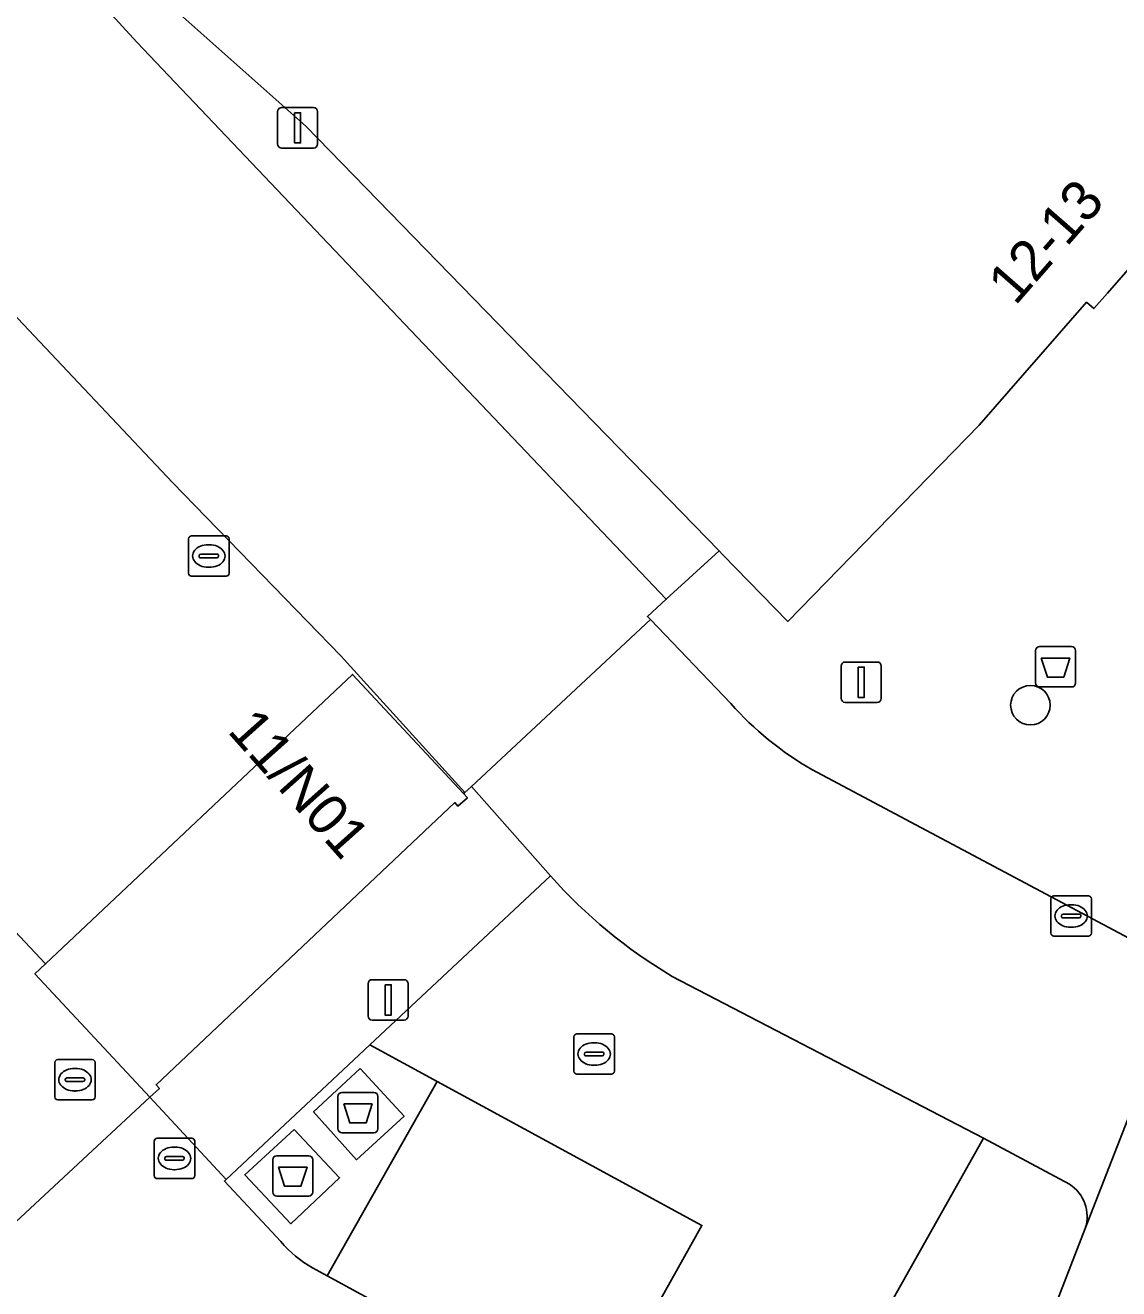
# Model space of a CAD drawing. Extents: x 159817 to 160765, y 380688 to 381638.
# Drawn here: x 160176.42 to 160203.48, y 381534.53 to 381565.8 of the extents above; entities that cross this region are included whole.
import ezdxf

# ---------------------------------------------------------------- set-up
doc = ezdxf.new("R2010")
doc.units = 0
for name, color, linetype in [('IMGEO_Afval_apart_plaats', 7, 'Continuous'), ('IMGEO_Afvalbak', 7, 'Continuous'), ('IMGEO_Boom', 7, 'Continuous'), ('IMGEO_Brandkraan', 7, 'Continuous'), ('IMGEO_Groenvoorziening', 7, 'Continuous'), ('IMGEO_Kolk', 7, 'Continuous'), ('IMGEO_Lichtmast', 7, 'Continuous'), ('IMGEO_Pand', 7, 'Continuous'), ('IMGEO_Pand_nummerreeks', 7, 'Continuous'), ('IMGEO_Parkeervlak_gesloten', 7, 'Continuous'), ('IMGEO_Parkeervlak_open', 7, 'Continuous'), ('IMGEO_Rijbaan_lokaal_gesloten', 7, 'Continuous'), ('IMGEO_Rijbaan_lokaal_open', 7, 'Continuous'), ('IMGEO_Rioolput', 7, 'Continuous'), ('IMGEO_Voetpad_gesloten', 7, 'Continuous'), ('IMGEO_Voetpad_open', 7, 'Continuous')]:
    doc.layers.add(name, color=color, linetype=linetype)

msp = doc.modelspace()

# ---------------------------------------------------------------- linework, layer by layer
at = {"layer": 'IMGEO_Afval_apart_plaats'}
for p, q in [((160184.159, 381538.49), (160184.159, 381539.29)), ((160184.159, 381539.29), (160184.159, 381538.49)), ((160184.259, 381539.39), (160185.049, 381539.39)), ((160185.049, 381539.39), (160184.259, 381539.39)), ((160185.149, 381539.29), (160185.149, 381538.49)), ((160185.149, 381538.49), (160185.149, 381539.29)), ((160185.049, 381538.39), (160184.259, 381538.39)), ((160184.259, 381538.39), (160185.049, 381538.39)), ((160182.547, 381536.923), (160182.547, 381537.723)), ((160182.547, 381537.723), (160182.547, 381536.923)), ((160182.647, 381537.823), (160183.437, 381537.823)), ((160183.437, 381537.823), (160182.647, 381537.823)), ((160183.537, 381537.723), (160183.537, 381536.923)), ((160183.537, 381536.923), (160183.537, 381537.723)), ((160183.437, 381536.823), (160182.647, 381536.823)), ((160182.647, 381536.823), (160183.437, 381536.823))]:
    msp.add_line(p, q, dxfattribs=at)
for points in [[(160184.302, 381539.104), (160185.006, 381539.104), (160184.857, 381538.634), (160184.451, 381538.634), (160184.302, 381539.104)], [(160182.69, 381537.537), (160183.394, 381537.537), (160183.245, 381537.067), (160182.839, 381537.067), (160182.69, 381537.537)]]:
    msp.add_lwpolyline(points, dxfattribs=at)
for centre, start, end in [((160184.259, 381539.29), 90, 180), ((160184.259, 381539.29), 90, 180), ((160185.049, 381539.29), 0, 90), ((160185.049, 381539.29), 360, 90), ((160184.259, 381538.49), 180, 270), ((160184.259, 381538.49), 180, 270), ((160185.049, 381538.49), 270, 0), ((160185.049, 381538.49), 270, 0), ((160182.647, 381537.723), 90, 180), ((160182.647, 381537.723), 90, 180), ((160183.437, 381537.723), 0, 90), ((160183.437, 381537.723), 360, 90), ((160182.647, 381536.923), 180, 270), ((160182.647, 381536.923), 180, 270), ((160183.437, 381536.923), 270, 0), ((160183.437, 381536.923), 270, 0)]:
    msp.add_arc(centre, 0.1, start, end, dxfattribs=at)
at = {"layer": 'IMGEO_Afvalbak'}
for p, q in [((160201.525, 381550.422), (160202.315, 381550.422)), ((160202.315, 381550.422), (160201.525, 381550.422)), ((160201.425, 381549.522), (160201.425, 381550.322)), ((160201.425, 381550.322), (160201.425, 381549.522)), ((160202.415, 381550.322), (160202.415, 381549.522)), ((160202.415, 381549.522), (160202.415, 381550.322)), ((160202.315, 381549.422), (160201.525, 381549.422)), ((160201.525, 381549.422), (160202.315, 381549.422))]:
    msp.add_line(p, q, dxfattribs=at)
msp.add_lwpolyline([(160201.568, 381550.136), (160202.272, 381550.136), (160202.123, 381549.666), (160201.717, 381549.666), (160201.568, 381550.136)], dxfattribs=at)
for centre, start, end in [((160201.525, 381550.322), 90, 180), ((160201.525, 381550.322), 90, 180), ((160202.315, 381550.322), 0, 90), ((160202.315, 381550.322), 360, 90), ((160201.525, 381549.522), 180, 270), ((160201.525, 381549.522), 180, 270), ((160202.315, 381549.522), 270, 0), ((160202.315, 381549.522), 270, 0)]:
    msp.add_arc(centre, 0.1, start, end, dxfattribs=at)
at = {"layer": 'IMGEO_Boom'}
msp.add_circle((160201.297, 381548.971), 0.489, dxfattribs=at)
at = {"layer": 'IMGEO_Brandkraan'}
for p, q in [((160179.613, 381537.331), (160179.613, 381538.183)), ((160179.688, 381538.257), (160180.54, 381538.257)), ((160180.614, 381538.183), (160180.614, 381537.331)), ((160180.101, 381538.037), (160180.126, 381538.037)), ((160179.872, 381537.751), (160179.872, 381537.763)), ((160180.31, 381537.714), (160179.912, 381537.714)), ((160179.915, 381537.8), (160180.313, 381537.8)), ((160180.356, 381537.763), (160180.356, 381537.751)), ((160180.54, 381537.257), (160179.688, 381537.257)), ((160180.124, 381537.477), (160180.099, 381537.477))]:
    msp.add_line(p, q, dxfattribs=at)
for points in [[(160179.613, 381537.331), (160179.613, 381538.183)], [(160179.688, 381538.257), (160180.54, 381538.257)], [(160180.614, 381538.183), (160180.614, 381537.331)], [(160180.54, 381537.257), (160179.688, 381537.257)]]:
    msp.add_lwpolyline(points, dxfattribs=at)
for centre, radius, start, end in [((160179.69, 381538.181), 0.0765, 91.552, 178.448), ((160179.69, 381538.181), 0.0765, 91.552, 178.448), ((160180.538, 381538.181), 0.0765, 1.552, 88.448), ((160180.538, 381538.181), 0.0765, 1.552, 88.448), ((160179.912, 381537.76), 0.0403, 85.8775, 175.7526), ((160179.909, 381537.75), 0.0366, 178.938, 274.7102), ((160180.313, 381537.757), 0.043, 264.8664, 352.4533), ((160180.317, 381537.762), 0.0386, 1.7309, 96.639), ((160179.69, 381537.333), 0.0765, 181.552, 268.448), ((160179.69, 381537.333), 0.0765, 181.552, 268.448), ((160180.538, 381537.333), 0.0765, 271.552, 358.448), ((160180.538, 381537.333), 0.0765, 271.552, 358.448)]:
    msp.add_arc(centre, radius, start, end, dxfattribs=at)
for centre, major_axis, ratio, start_param, end_param in [((160180.1, 381537.757), (-0.387, 0.002), 0.722429, 4.712389, 7.853982), ((160180.125, 381537.757), (-0.39, 0.002), 0.717154, 1.570796, 4.712389)]:
    msp.add_ellipse(centre, major_axis=major_axis, ratio=ratio, start_param=start_param, end_param=end_param, dxfattribs=at)
at = {"layer": 'IMGEO_Groenvoorziening'}
msp.add_lwpolyline([(160202.262, 381537.12), (160200.133, 381538.254), (160194.859, 381528.873), (160194.683, 381528.559), (160198.877, 381526.275), (160202.654, 381536.022)], dxfattribs=at)
msp.add_arc((160201.75, 381536.318), 0.951, 341.8476, 57.4468, dxfattribs=at)
at = {"layer": 'IMGEO_Kolk'}
for p, q in [((160180.538, 381553.163), (160181.39, 381553.163)), ((160180.463, 381552.237), (160180.463, 381553.089)), ((160180.951, 381552.943), (160180.976, 381552.943)), ((160181.464, 381553.089), (160181.464, 381552.237)), ((160180.722, 381552.657), (160180.722, 381552.669)), ((160181.16, 381552.62), (160180.762, 381552.62)), ((160180.765, 381552.706), (160181.163, 381552.706)), ((160181.206, 381552.669), (160181.206, 381552.657)), ((160180.974, 381552.383), (160180.949, 381552.383)), ((160181.39, 381552.163), (160180.538, 381552.163)), ((160201.805, 381543.329), (160201.805, 381544.181)), ((160201.88, 381544.255), (160202.732, 381544.255)), ((160202.806, 381544.181), (160202.806, 381543.329)), ((160202.107, 381543.798), (160202.505, 381543.798)), ((160202.293, 381544.035), (160202.318, 381544.035)), ((160202.064, 381543.749), (160202.064, 381543.761)), ((160202.502, 381543.712), (160202.104, 381543.712)), ((160202.316, 381543.475), (160202.291, 381543.475)), ((160202.548, 381543.761), (160202.548, 381543.749)), ((160202.732, 381543.255), (160201.88, 381543.255))]:
    msp.add_line(p, q, dxfattribs=at)
for points in [[(160180.538, 381553.163), (160181.39, 381553.163)], [(160180.463, 381552.237), (160180.463, 381553.089)], [(160181.464, 381553.089), (160181.464, 381552.237)], [(160181.39, 381552.163), (160180.538, 381552.163)], [(160201.805, 381543.329), (160201.805, 381544.181)], [(160201.88, 381544.255), (160202.732, 381544.255)], [(160202.806, 381544.181), (160202.806, 381543.329)], [(160202.732, 381543.255), (160201.88, 381543.255)]]:
    msp.add_lwpolyline(points, dxfattribs=at)
for centre, radius, start, end in [((160180.54, 381553.087), 0.0765, 91.552, 178.448), ((160180.54, 381553.087), 0.0765, 91.552, 178.448), ((160181.388, 381553.087), 0.0765, 1.552, 88.448), ((160181.388, 381553.087), 0.0765, 1.552, 88.448), ((160180.762, 381552.666), 0.0403, 85.8775, 175.7526), ((160180.759, 381552.656), 0.0366, 178.938, 274.7102), ((160181.163, 381552.663), 0.043, 264.8664, 352.4533), ((160181.167, 381552.668), 0.0386, 1.7309, 96.639), ((160180.54, 381552.239), 0.0765, 181.552, 268.448), ((160180.54, 381552.239), 0.0765, 181.552, 268.448), ((160181.388, 381552.239), 0.0765, 271.552, 358.448), ((160181.388, 381552.239), 0.0765, 271.552, 358.448), ((160201.882, 381544.179), 0.0765, 91.552, 178.448), ((160201.882, 381544.179), 0.0765, 91.552, 178.448), ((160202.73, 381544.179), 0.0765, 1.552, 88.448), ((160202.73, 381544.179), 0.0765, 1.552, 88.448), ((160202.104, 381543.758), 0.0403, 85.8775, 175.7526), ((160202.509, 381543.76), 0.0386, 1.7309, 96.639), ((160202.101, 381543.748), 0.0366, 178.938, 274.7102), ((160202.505, 381543.755), 0.043, 264.8664, 352.4533), ((160201.882, 381543.331), 0.0765, 181.552, 268.448), ((160201.882, 381543.331), 0.0765, 181.552, 268.448), ((160202.73, 381543.331), 0.0765, 271.552, 358.448), ((160202.73, 381543.331), 0.0765, 271.552, 358.448)]:
    msp.add_arc(centre, radius, start, end, dxfattribs=at)
for centre, major_axis, ratio, start_param, end_param in [((160180.95, 381552.663), (-0.387, 0.002), 0.722429, 4.712389, 7.853982), ((160180.975, 381552.663), (-0.39, 0.002), 0.717154, 1.570796, 4.712389), ((160202.292, 381543.755), (-0.387, 0.002), 0.722429, 4.712389, 7.853982), ((160202.317, 381543.755), (-0.39, 0.002), 0.717154, 1.570796, 4.712389)]:
    msp.add_ellipse(centre, major_axis=major_axis, ratio=ratio, start_param=start_param, end_param=end_param, dxfattribs=at)
at = {"layer": 'IMGEO_Lichtmast'}
for p, q in [((160182.665, 381562.859), (160182.665, 381563.659)), ((160182.665, 381563.659), (160182.665, 381562.859)), ((160182.765, 381563.759), (160183.555, 381563.759)), ((160183.555, 381563.759), (160182.765, 381563.759)), ((160183.655, 381563.659), (160183.655, 381562.859)), ((160183.655, 381562.859), (160183.655, 381563.659)), ((160183.555, 381562.759), (160182.765, 381562.759)), ((160182.765, 381562.759), (160183.555, 381562.759)), ((160196.715, 381550.04), (160197.505, 381550.04)), ((160197.505, 381550.04), (160196.715, 381550.04)), ((160196.615, 381549.14), (160196.615, 381549.94)), ((160196.615, 381549.94), (160196.615, 381549.14)), ((160197.605, 381549.94), (160197.605, 381549.14)), ((160197.605, 381549.14), (160197.605, 381549.94)), ((160197.505, 381549.04), (160196.715, 381549.04)), ((160196.715, 381549.04), (160197.505, 381549.04)), ((160184.907, 381541.279), (160184.907, 381542.079)), ((160184.907, 381542.079), (160184.907, 381541.279)), ((160185.007, 381542.179), (160185.797, 381542.179)), ((160185.797, 381542.179), (160185.007, 381542.179)), ((160185.897, 381542.079), (160185.897, 381541.279)), ((160185.897, 381541.279), (160185.897, 381542.079)), ((160185.797, 381541.179), (160185.007, 381541.179)), ((160185.007, 381541.179), (160185.797, 381541.179))]:
    msp.add_line(p, q, dxfattribs=at)
for points in [[(160183.085, 381563.634), (160183.235, 381563.634), (160183.235, 381562.884), (160183.085, 381562.884), (160183.085, 381563.634)], [(160197.035, 381549.915), (160197.185, 381549.915), (160197.185, 381549.165), (160197.035, 381549.165), (160197.035, 381549.915)], [(160185.327, 381542.054), (160185.477, 381542.054), (160185.477, 381541.304), (160185.327, 381541.304), (160185.327, 381542.054)]]:
    msp.add_lwpolyline(points, dxfattribs=at)
for centre, start, end in [((160182.765, 381563.659), 90, 180), ((160182.765, 381563.659), 90, 180), ((160183.555, 381563.659), 0, 90), ((160183.555, 381563.659), 360, 90), ((160182.765, 381562.859), 180, 270), ((160182.765, 381562.859), 180, 270), ((160183.555, 381562.859), 270, 0), ((160183.555, 381562.859), 270, 0), ((160196.715, 381549.94), 90, 180), ((160196.715, 381549.94), 90, 180), ((160197.505, 381549.94), 0, 90), ((160197.505, 381549.94), 360, 90), ((160196.715, 381549.14), 180, 270), ((160196.715, 381549.14), 180, 270), ((160197.505, 381549.14), 270, 0), ((160197.505, 381549.14), 270, 0), ((160185.007, 381542.079), 90, 180), ((160185.007, 381542.079), 90, 180), ((160185.797, 381542.079), 0, 90), ((160185.797, 381542.079), 360, 90), ((160185.007, 381541.279), 180, 270), ((160185.007, 381541.279), 180, 270), ((160185.797, 381541.279), 270, 0), ((160185.797, 381541.279), 270, 0)]:
    msp.add_arc(centre, 0.1, start, end, dxfattribs=at)
at = {"layer": 'IMGEO_Pand'}
for points in [[(160191.185, 381578.878), (160190.081, 381577.614), (160180.244, 381566.075), (160183.364, 381563.296), (160190.194, 381556.281), (160193.592, 381552.79), (160193.681, 381552.698), (160195.292, 381551.043), (160200.032, 381555.902), (160202.688, 381558.942), (160202.868, 381558.784), (160203.205, 381559.17), (160207.767, 381564.391)], [(160187.363, 381546.683), (160187.27, 381546.783), (160184.517, 381549.735), (160176.923, 381542.57), (160176.661, 381542.323), (160179.507, 381539.271), (160179.741, 381539.489), (160179.659, 381539.577), (160187.05, 381546.561), (160187.13, 381546.472)]]:
    msp.add_lwpolyline(points, close=True, dxfattribs=at)
at = {"layer": 'IMGEO_Parkeervlak_gesloten'}
msp.add_lwpolyline([(160193.167, 381536.097), (160186.616, 381539.662), (160183.895, 381534.851), (160190.468, 381531.267)], close=True, dxfattribs=at)
at = {"layer": 'IMGEO_Parkeervlak_open'}
msp.add_lwpolyline([(160180.066, 381554.479), (160171.303, 381563.766), (160163.781, 381556.558), (160176.923, 381542.57), (160184.517, 381549.735), (160187.27, 381546.783), (160187.303, 381546.814), (160184.228, 381550.197)], close=True, dxfattribs=at)
for points in [[(160189.417, 381544.745), (160184.953, 381540.567), (160186.616, 381539.662), (160193.167, 381536.097), (160190.468, 381531.267), (160194.859, 381528.873), (160200.133, 381538.254)], [(160200.133, 381538.254), (160192.433, 381542.26)]]:
    msp.add_lwpolyline(points, dxfattribs=at)
msp.add_arc((160199.082, 381553.402), 12.975, 221.8524, 239.1747, dxfattribs=at)
at = {"layer": 'IMGEO_Rijbaan_lokaal_gesloten'}
for points in [[(160163.781, 381556.558), (160171.303, 381563.766), (160180.066, 381554.479), (160184.228, 381550.197), (160187.303, 381546.814), (160187.463, 381546.962), (160191.898, 381551.088), (160191.821, 381551.168), (160192.285, 381551.593), (160179.179, 381565.377), (160173.322, 381571.78)], [(160174.874, 381534.978), (160179.507, 381539.271), (160176.661, 381542.323), (160176.923, 381542.57), (160163.781, 381556.558)]]:
    msp.add_lwpolyline(points, dxfattribs=at)
at = {"layer": 'IMGEO_Rijbaan_lokaal_open'}
for points in [[(160193.881, 381549.011), (160191.898, 381551.088), (160187.463, 381546.962), (160189.417, 381544.745)], [(160202.654, 381536.022), (160205.159, 381542.446), (160195.89, 381547.38)], [(160192.433, 381542.26), (160200.133, 381538.254), (160202.262, 381537.12)], [(160182.747, 381535.7), (160181.351, 381537.194), (160181.397, 381537.237), (160179.507, 381539.271), (160174.874, 381534.978)], [(160194.859, 381528.873), (160190.468, 381531.267), (160183.895, 381534.851), (160183.534, 381535.048)]]:
    msp.add_lwpolyline(points, dxfattribs=at)
for centre, radius, start, end in [((160199.936, 381554.417), 8.117, 221.7569, 240.1005), ((160199.082, 381553.402), 12.975, 221.8524, 239.1747), ((160201.75, 381536.318), 0.951, 341.8476, 57.4468), ((160184.941, 381537.547), 2.868, 220.0962, 240.6228)]:
    msp.add_arc(centre, radius, start, end, dxfattribs=at)
at = {"layer": 'IMGEO_Rioolput'}
for p, q in [((160190.001, 381539.914), (160190.001, 381540.766)), ((160190.076, 381540.84), (160190.928, 381540.84)), ((160191.002, 381540.766), (160191.002, 381539.914)), ((160190.26, 381540.334), (160190.26, 381540.346)), ((160190.303, 381540.383), (160190.701, 381540.383)), ((160190.489, 381540.62), (160190.514, 381540.62)), ((160190.744, 381540.346), (160190.744, 381540.334)), ((160177.151, 381539.278), (160177.151, 381540.13)), ((160177.226, 381540.204), (160178.078, 381540.204)), ((160178.152, 381540.13), (160178.152, 381539.278)), ((160190.698, 381540.297), (160190.3, 381540.297)), ((160190.512, 381540.06), (160190.487, 381540.06)), ((160177.41, 381539.698), (160177.41, 381539.71)), ((160177.453, 381539.747), (160177.851, 381539.747)), ((160177.639, 381539.984), (160177.664, 381539.984)), ((160177.894, 381539.71), (160177.894, 381539.698)), ((160190.928, 381539.84), (160190.076, 381539.84)), ((160177.848, 381539.661), (160177.45, 381539.661)), ((160177.662, 381539.424), (160177.637, 381539.424)), ((160178.078, 381539.204), (160177.226, 381539.204))]:
    msp.add_line(p, q, dxfattribs=at)
for points in [[(160190.001, 381539.914), (160190.001, 381540.766)], [(160190.076, 381540.84), (160190.928, 381540.84)], [(160191.002, 381540.766), (160191.002, 381539.914)], [(160177.151, 381539.278), (160177.151, 381540.13)], [(160177.226, 381540.204), (160178.078, 381540.204)], [(160178.152, 381540.13), (160178.152, 381539.278)], [(160190.928, 381539.84), (160190.076, 381539.84)], [(160178.078, 381539.204), (160177.226, 381539.204)]]:
    msp.add_lwpolyline(points, dxfattribs=at)
for centre, radius, start, end in [((160190.078, 381540.764), 0.0765, 91.552, 178.448), ((160190.078, 381540.764), 0.0765, 91.552, 178.448), ((160190.926, 381540.764), 0.0765, 1.552, 88.448), ((160190.926, 381540.764), 0.0765, 1.552, 88.448), ((160190.3, 381540.343), 0.0403, 85.8775, 175.7526), ((160190.297, 381540.333), 0.0366, 178.938, 274.7102), ((160190.701, 381540.34), 0.043, 264.8664, 352.4533), ((160190.705, 381540.345), 0.0386, 1.7309, 96.639), ((160177.228, 381540.128), 0.0765, 91.552, 178.448), ((160177.228, 381540.128), 0.0765, 91.552, 178.448), ((160178.076, 381540.128), 0.0765, 1.552, 88.448), ((160178.076, 381540.128), 0.0765, 1.552, 88.448), ((160177.45, 381539.707), 0.0403, 85.8775, 175.7526), ((160177.855, 381539.709), 0.0386, 1.7309, 96.639), ((160190.078, 381539.916), 0.0765, 181.552, 268.448), ((160190.078, 381539.916), 0.0765, 181.552, 268.448), ((160190.926, 381539.916), 0.0765, 271.552, 358.448), ((160190.926, 381539.916), 0.0765, 271.552, 358.448), ((160177.447, 381539.697), 0.0366, 178.938, 274.7102), ((160177.851, 381539.704), 0.043, 264.8664, 352.4533), ((160177.228, 381539.28), 0.0765, 181.552, 268.448), ((160177.228, 381539.28), 0.0765, 181.552, 268.448), ((160178.076, 381539.28), 0.0765, 271.552, 358.448), ((160178.076, 381539.28), 0.0765, 271.552, 358.448)]:
    msp.add_arc(centre, radius, start, end, dxfattribs=at)
for centre, major_axis, ratio, start_param, end_param in [((160190.488, 381540.34), (-0.387, 0.002), 0.722429, 4.712389, 7.853982), ((160190.513, 381540.34), (-0.39, 0.002), 0.717154, 1.570796, 4.712389), ((160177.638, 381539.704), (-0.387, 0.002), 0.722429, 4.712389, 7.853982), ((160177.663, 381539.704), (-0.39, 0.002), 0.717154, 1.570796, 4.712389)]:
    msp.add_ellipse(centre, major_axis=major_axis, ratio=ratio, start_param=start_param, end_param=end_param, dxfattribs=at)
at = {"layer": 'IMGEO_Voetpad_gesloten'}
for points in [[(160184.711, 381539.979), (160183.558, 381538.908), (160184.62, 381537.724), (160185.796, 381538.8)], [(160183.073, 381538.47), (160181.855, 381537.35), (160182.991, 381536.138), (160184.201, 381537.277)]]:
    msp.add_lwpolyline(points, close=True, dxfattribs=at)
at = {"layer": 'IMGEO_Voetpad_open'}
for points in [[(160173.322, 381571.78), (160179.179, 381565.377), (160192.285, 381551.593), (160193.592, 381552.79), (160190.194, 381556.281), (160183.364, 381563.296), (160180.244, 381566.075), (160171.355, 381573.993), (160169.412, 381571.77), (160161.846, 381578.332), (160157.408, 381573.248), (160152.756, 381581.667), (160150.202, 381578.819), (160149.632, 381578.445), (160145.989, 381583.882), (160143.489, 381587.638), (160139.48, 381585.061), (160145.395, 381576.2)], [(160214.357, 381559.365), (160207.767, 381564.391), (160203.205, 381559.17), (160202.868, 381558.784), (160202.688, 381558.942), (160200.032, 381555.902), (160195.292, 381551.043), (160193.681, 381552.698), (160193.592, 381552.79), (160192.285, 381551.593), (160191.821, 381551.168), (160191.898, 381551.088), (160193.881, 381549.011)], [(160195.89, 381547.38), (160205.159, 381542.446), (160209.364, 381540.783), (160211.678, 381547.027), (160211.849, 381547.522), (160213.846, 381553.051)], [(160206.616, 381533.476), (160206.883, 381534.087), (160209.364, 381540.783), (160205.159, 381542.446), (160202.654, 381536.022), (160198.877, 381526.275), (160195.893, 381520.505), (160195.088, 381518.813), (160193.368, 381515.165), (160192.336, 381512.972), (160179.181, 381485.02), (160177.812, 381482.109), (160175.558, 381477.316), (160172.308, 381470.473), (160163.19, 381450.85), (160161.614, 381447.576), (160160.509, 381445.278)], [(160186.616, 381539.662), (160184.953, 381540.567), (160181.397, 381537.237), (160181.351, 381537.194), (160182.747, 381535.7)], [(160183.534, 381535.048), (160183.895, 381534.851), (160186.616, 381539.662)]]:
    msp.add_lwpolyline(points, dxfattribs=at)
for points in [[(160189.417, 381544.745), (160187.463, 381546.962), (160187.303, 381546.814), (160187.27, 381546.783), (160187.363, 381546.683), (160187.13, 381546.472), (160187.05, 381546.561), (160179.659, 381539.577), (160179.741, 381539.489), (160179.507, 381539.271), (160181.397, 381537.237), (160184.953, 381540.567)], [(160184.711, 381539.979), (160185.796, 381538.8), (160184.62, 381537.724), (160183.558, 381538.908)], [(160183.073, 381538.47), (160184.201, 381537.277), (160182.991, 381536.138), (160181.855, 381537.35)]]:
    msp.add_lwpolyline(points, close=True, dxfattribs=at)
for centre, radius, start, end in [((160199.936, 381554.417), 8.117, 221.7569, 240.1005), ((160184.941, 381537.547), 2.868, 220.0962, 240.6228)]:
    msp.add_arc(centre, radius, start, end, dxfattribs=at)

# ---------------------------------------------------------------- texts
at = {"layer": 'IMGEO_Pand_nummerreeks'}
for s, rotation, p in [('12-13', 48.8561, (160200.923, 381558.838)), ('11/N01', 311.7168, (160181.402, 381548.32))]:
    msp.add_text(s, height=1, rotation=rotation, dxfattribs=at).set_placement(p)

doc.saveas('drawing.dxf')
